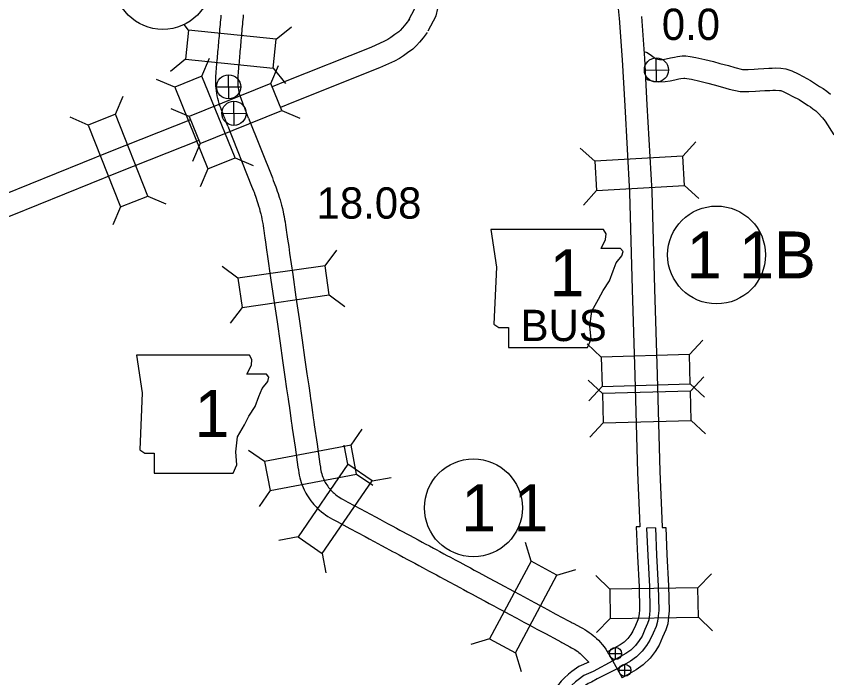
# Model space of a CAD drawing. Extents: x -939622 to -934222, y 1383701 to 1385301.
# Drawn here: x -935812.99 to -935780.19, y 1384283.41 to 1384310.19 of the extents above; entities that cross this region are included whole.
import ezdxf

# ---------------------------------------------------------------- set-up
doc = ezdxf.new("R2010")
doc.units = 0
for name, color, linetype in [('Level 10', 7, 'Continuous'), ('Level 15', 7, 'Continuous'), ('Level 20', 7, 'Continuous'), ('Level 21', 7, 'Continuous'), ('Level 25', 7, 'Continuous'), ('Level 26', 7, 'Continuous'), ('Level 27', 7, 'Continuous')]:
    doc.layers.add(name, color=color, linetype=linetype)

msp = doc.modelspace()

# ---------------------------------------------------------------- linework, layer by layer
at = {"layer": 'Level 10'}
msp.add_line((-935788.987, 1384284.331), (-935788.474, 1384283.414), dxfattribs=at)
for points in [[(-935790.183, 1384314.514), (-935789.254, 1384312.158), (-935788.652, 1384310.636), (-935788.587, 1384310.091)], [(-935804.55, 1384306.055), (-935804.584, 1384306.144), (-935804.615, 1384306.224), (-935804.646, 1384306.304), (-935804.678, 1384306.388), (-935804.711, 1384306.476), (-935804.743, 1384306.566), (-935804.774, 1384306.661), (-935804.803, 1384306.758), (-935804.829, 1384306.858), (-935804.853, 1384306.962), (-935804.872, 1384307.067), (-935804.886, 1384307.17), (-935804.898, 1384307.269), (-935804.906, 1384307.369), (-935804.912, 1384307.47), (-935804.914, 1384307.572), (-935804.913, 1384307.671), (-935804.909, 1384307.769), (-935804.904, 1384307.865), (-935804.896, 1384307.958), (-935804.889, 1384308.048), (-935804.881, 1384308.136), (-935804.873, 1384308.225), (-935804.864, 1384308.313), (-935804.856, 1384308.4), (-935804.848, 1384308.487), (-935804.84, 1384308.574), (-935804.833, 1384308.659), (-935804.825, 1384308.747), (-935804.817, 1384308.836), (-935804.809, 1384308.927), (-935804.801, 1384309.019), (-935804.793, 1384309.109), (-935804.785, 1384309.2), (-935804.777, 1384309.291), (-935804.769, 1384309.384), (-935804.761, 1384309.477), (-935804.752, 1384309.57), (-935804.744, 1384309.663), (-935804.735, 1384309.757), (-935804.726, 1384309.852), (-935804.717, 1384309.946), (-935804.709, 1384310.04), (-935804.7, 1384310.136), (-935804.692, 1384310.232)], [(-935803.71, 1384306.379), (-935803.744, 1384306.468), (-935803.775, 1384306.548), (-935803.806, 1384306.628), (-935803.836, 1384306.706), (-935803.864, 1384306.782), (-935803.891, 1384306.857), (-935803.915, 1384306.929), (-935803.936, 1384307.002), (-935803.955, 1384307.073), (-935803.971, 1384307.142), (-935803.983, 1384307.211), (-935803.993, 1384307.283), (-935804.002, 1384307.358), (-935804.008, 1384307.432), (-935804.012, 1384307.504), (-935804.014, 1384307.576), (-935804.013, 1384307.651), (-935804.01, 1384307.726), (-935804.006, 1384307.804), (-935803.999, 1384307.885), (-935803.992, 1384307.969), (-935803.985, 1384308.056), (-935803.977, 1384308.141), (-935803.968, 1384308.229), (-935803.96, 1384308.317), (-935803.952, 1384308.405), (-935803.944, 1384308.492), (-935803.936, 1384308.581), (-935803.928, 1384308.669), (-935803.921, 1384308.758), (-935803.913, 1384308.848), (-935803.905, 1384308.938), (-935803.897, 1384309.03), (-935803.889, 1384309.122), (-935803.881, 1384309.213), (-935803.873, 1384309.304), (-935803.864, 1384309.396), (-935803.856, 1384309.488), (-935803.848, 1384309.58), (-935803.839, 1384309.673), (-935803.83, 1384309.767), (-935803.821, 1384309.863), (-935803.812, 1384309.96), (-935803.804, 1384310.056), (-935803.795, 1384310.152), (-935803.787, 1384310.247)], [(-935787.691, 1384310.176), (-935787.572, 1384308.477), (-935787.47, 1384306.607), (-935787.276, 1384303.095), (-935787.169, 1384299.154), (-935787.059, 1384295.675), (-935786.95, 1384291.759), (-935786.871, 1384289.857), (-935786.855, 1384289.493), (-935786.705, 1384289.499)], [(-935788.589, 1384310.114), (-935788.47, 1384308.421), (-935788.369, 1384306.557), (-935788.175, 1384303.058), (-935788.068, 1384299.127), (-935787.959, 1384295.648), (-935787.85, 1384291.728), (-935787.772, 1384289.872), (-935787.757, 1384289.526), (-935787.907, 1384289.52)], [(-935787.593, 1384308.765), (-935787.458, 1384308.712), (-935787.28, 1384308.595), (-935787.179, 1384308.51), (-935787.135, 1384308.48), (-935787.101, 1384308.464), (-935787.027, 1384308.444), (-935786.962, 1384308.436), (-935786.825, 1384308.442), (-935786.686, 1384308.465), (-935786.517, 1384308.497), (-935786.353, 1384308.531), (-935786.237, 1384308.553), (-935786.04, 1384308.579), (-935785.893, 1384308.581), (-935785.721, 1384308.563), (-935785.486, 1384308.515), (-935785.133, 1384308.44), (-935784.773, 1384308.351), (-935784.514, 1384308.276), (-935784.17, 1384308.187), (-935783.909, 1384308.109), (-935783.598, 1384308.037), (-935783.374, 1384308.036), (-935783.132, 1384308.049), (-935782.963, 1384308.061), (-935782.746, 1384308.076), (-935782.536, 1384308.085), (-935782.403, 1384308.09), (-935782.256, 1384308.093), (-935782.046, 1384308.084), (-935781.855, 1384308.064), (-935781.603, 1384307.978), (-935781.357, 1384307.851), (-935781.144, 1384307.741), (-935780.853, 1384307.586), (-935780.612, 1384307.427), (-935780.482, 1384307.348), (-935780.336, 1384307.262), (-935780.196, 1384307.15), (-935780.048, 1384307.035)], [(-935787.483, 1384307.648), (-935787.42, 1384307.617), (-935787.197, 1384307.558), (-935786.997, 1384307.534), (-935786.734, 1384307.545), (-935786.529, 1384307.578), (-935786.341, 1384307.614), (-935786.179, 1384307.648), (-935786.093, 1384307.664), (-935785.975, 1384307.68), (-935785.936, 1384307.68), (-935785.857, 1384307.672), (-935785.669, 1384307.634), (-935785.335, 1384307.563), (-935785.006, 1384307.481), (-935784.751, 1384307.408), (-935784.412, 1384307.32), (-935784.14, 1384307.239), (-935783.702, 1384307.137), (-935783.352, 1384307.136), (-935783.075, 1384307.15), (-935782.898, 1384307.164), (-935782.697, 1384307.178), (-935782.5, 1384307.185), (-935782.377, 1384307.19), (-935782.267, 1384307.192), (-935782.111, 1384307.186), (-935782.05, 1384307.179), (-935781.957, 1384307.147), (-935781.769, 1384307.051), (-935781.561, 1384306.943), (-935781.314, 1384306.812), (-935781.093, 1384306.666), (-935780.942, 1384306.575), (-935780.849, 1384306.52), (-935780.754, 1384306.444), (-935780.636, 1384306.352), (-935780.553, 1384306.273), (-935780.369, 1384306.069), (-935780.253, 1384305.939), (-935779.907, 1384305.39)], [(-935803.587, 1384306.062), (-935803.711, 1384306.38)], [(-935804.426, 1384305.736), (-935804.549, 1384306.054)], [(-935803.587, 1384306.062), (-935802.623, 1384303.64), (-935802.585, 1384303.542), (-935802.549, 1384303.449), (-935802.522, 1384303.381), (-935802.487, 1384303.285), (-935802.458, 1384303.205), (-935802.425, 1384303.11), (-935802.39, 1384303.007), (-935802.346, 1384302.866), (-935802.313, 1384302.756), (-935802.282, 1384302.644), (-935802.253, 1384302.534), (-935802.22, 1384302.401), (-935802.19, 1384302.272), (-935802.168, 1384302.171), (-935802.149, 1384302.076), (-935802.127, 1384301.96), (-935802.111, 1384301.864), (-935802.089, 1384301.726), (-935802.076, 1384301.637), (-935802.062, 1384301.537), (-935802.046, 1384301.431), (-935802.035, 1384301.353), (-935802.009, 1384301.17), (-935801.964, 1384300.861), (-935801.926, 1384300.597), (-935801.802, 1384299.734), (-935801.672, 1384298.824), (-935801.545, 1384297.945), (-935801.421, 1384297.082), (-935801.32, 1384296.377), (-935801.225, 1384295.716), (-935801.155, 1384295.232), (-935801.098, 1384294.834), (-935801.08, 1384294.707), (-935801.059, 1384294.561), (-935801, 1384294.152), (-935800.968, 1384293.929), (-935800.945, 1384293.768), (-935800.927, 1384293.645), (-935800.816, 1384292.871), (-935800.7, 1384292.065), (-935800.683, 1384291.943), (-935800.671, 1384291.864), (-935800.658, 1384291.796), (-935800.643, 1384291.731), (-935800.624, 1384291.664), (-935800.606, 1384291.605), (-935800.578, 1384291.53), (-935800.555, 1384291.474), (-935800.527, 1384291.411), (-935800.508, 1384291.373), (-935800.481, 1384291.323), (-935800.456, 1384291.278), (-935800.424, 1384291.227), (-935800.386, 1384291.17), (-935800.348, 1384291.119), (-935800.308, 1384291.068), (-935800.271, 1384291.024), (-935800.208, 1384290.957), (-935800.17, 1384290.919), (-935800.128, 1384290.88), (-935800.072, 1384290.831), (-935800.008, 1384290.781), (-935799.959, 1384290.746), (-935799.9, 1384290.707), (-935799.836, 1384290.669), (-935799.765, 1384290.63), (-935799.571, 1384290.526), (-935799.057, 1384290.249), (-935798.448, 1384289.921), (-935798.28, 1384289.831), (-935798.082, 1384289.725), (-935797.936, 1384289.646), (-935797.775, 1384289.559), (-935797.601, 1384289.465), (-935797.461, 1384289.39), (-935797.333, 1384289.321), (-935797.214, 1384289.257), (-935797.07, 1384289.18), (-935796.901, 1384289.089), (-935796.726, 1384288.995), (-935796.566, 1384288.909), (-935796.439, 1384288.84), (-935796.266, 1384288.748), (-935796.099, 1384288.657), (-935796.003, 1384288.606), (-935795.848, 1384288.522), (-935795.687, 1384288.436), (-935795.561, 1384288.368), (-935795.417, 1384288.29), (-935795.225, 1384288.187), (-935795.043, 1384288.089), (-935794.794, 1384287.955), (-935794.612, 1384287.857), (-935794.46, 1384287.775), (-935794.297, 1384287.688), (-935794.117, 1384287.591)], [(-935804.426, 1384305.736), (-935803.462, 1384303.313), (-935803.423, 1384303.215), (-935803.388, 1384303.123), (-935803.364, 1384303.061), (-935803.331, 1384302.975), (-935803.306, 1384302.904), (-935803.277, 1384302.82), (-935803.246, 1384302.729), (-935803.207, 1384302.603), (-935803.178, 1384302.507), (-935803.15, 1384302.407), (-935803.124, 1384302.31), (-935803.095, 1384302.191), (-935803.068, 1384302.077), (-935803.049, 1384301.987), (-935803.032, 1384301.904), (-935803.013, 1384301.8), (-935802.999, 1384301.717), (-935802.979, 1384301.591), (-935802.967, 1384301.509), (-935802.952, 1384301.409), (-935802.937, 1384301.303), (-935802.926, 1384301.225), (-935802.9, 1384301.042), (-935802.855, 1384300.733), (-935802.817, 1384300.469), (-935802.693, 1384299.606), (-935802.563, 1384298.696), (-935802.436, 1384297.817), (-935802.312, 1384296.954), (-935802.211, 1384296.249), (-935802.116, 1384295.588), (-935802.046, 1384295.104), (-935801.989, 1384294.706), (-935801.971, 1384294.579), (-935801.95, 1384294.433), (-935801.891, 1384294.024), (-935801.859, 1384293.801), (-935801.836, 1384293.64), (-935801.818, 1384293.517), (-935801.707, 1384292.743), (-935801.591, 1384291.937), (-935801.573, 1384291.812), (-935801.558, 1384291.712), (-935801.539, 1384291.61), (-935801.515, 1384291.51), (-935801.487, 1384291.408), (-935801.458, 1384291.316), (-935801.418, 1384291.205), (-935801.382, 1384291.116), (-935801.34, 1384291.025), (-935801.309, 1384290.962), (-935801.269, 1384290.888), (-935801.229, 1384290.817), (-935801.18, 1384290.739), (-935801.123, 1384290.654), (-935801.065, 1384290.575), (-935801.004, 1384290.497), (-935800.944, 1384290.426), (-935800.856, 1384290.331), (-935800.793, 1384290.269), (-935800.728, 1384290.208), (-935800.642, 1384290.135), (-935800.548, 1384290.061), (-935800.47, 1384290.005), (-935800.38, 1384289.946), (-935800.284, 1384289.888), (-935800.194, 1384289.839), (-935799.997, 1384289.733), (-935799.483, 1384289.456), (-935798.875, 1384289.129), (-935798.707, 1384289.039), (-935798.509, 1384288.932), (-935798.362, 1384288.853), (-935798.202, 1384288.767), (-935798.027, 1384288.673), (-935797.887, 1384288.598), (-935797.76, 1384288.529), (-935797.64, 1384288.465), (-935797.497, 1384288.387), (-935797.328, 1384288.297), (-935797.152, 1384288.202), (-935796.992, 1384288.116), (-935796.865, 1384288.048), (-935796.693, 1384287.955), (-935796.525, 1384287.865), (-935796.429, 1384287.813), (-935796.274, 1384287.73), (-935796.114, 1384287.643), (-935795.988, 1384287.576), (-935795.843, 1384287.498), (-935795.652, 1384287.395), (-935795.47, 1384287.297), (-935795.22, 1384287.163), (-935795.038, 1384287.065), (-935794.886, 1384286.983), (-935794.723, 1384286.895), (-935794.544, 1384286.799)], [(-935787.907, 1384289.52), (-935787.858, 1384288.339), (-935787.79, 1384287.093), (-935787.776, 1384286.161), (-935787.788, 1384286.002), (-935787.807, 1384285.854), (-935787.836, 1384285.762), (-935787.933, 1384285.532), (-935788.036, 1384285.304), (-935788.127, 1384285.165), (-935788.247, 1384285.003), (-935788.393, 1384284.859), (-935788.551, 1384284.746), (-935789.06, 1384284.462)], [(-935786.705, 1384289.499), (-935786.659, 1384288.397), (-935786.591, 1384287.134), (-935786.575, 1384286.124), (-935786.594, 1384285.879), (-935786.63, 1384285.598), (-935786.708, 1384285.348), (-935786.834, 1384285.052), (-935786.979, 1384284.728), (-935787.141, 1384284.479), (-935787.339, 1384284.213), (-935787.619, 1384283.937), (-935787.908, 1384283.73), (-935788.474, 1384283.414)], [(-935787.125, 1384289.481), (-935787.485, 1384289.466), (-935787.438, 1384288.359), (-935787.37, 1384287.107), (-935787.356, 1384286.148), (-935787.37, 1384285.959), (-935787.395, 1384285.764), (-935787.441, 1384285.617), (-935787.549, 1384285.364), (-935787.666, 1384285.103), (-935787.782, 1384284.925), (-935787.929, 1384284.726), (-935788.122, 1384284.536), (-935788.326, 1384284.391), (-935788.855, 1384284.095)], [(-935787.125, 1384289.481), (-935787.079, 1384288.377), (-935787.011, 1384287.12), (-935786.995, 1384286.137), (-935787.012, 1384285.922), (-935787.042, 1384285.687), (-935787.102, 1384285.493), (-935787.219, 1384285.22), (-935787.349, 1384284.93), (-935787.486, 1384284.719), (-935787.657, 1384284.489), (-935787.89, 1384284.259), (-935788.133, 1384284.086), (-935788.679, 1384283.781)], [(-935794.117, 1384287.591), (-935793.873, 1384287.46), (-935793.594, 1384287.31), (-935793.424, 1384287.218), (-935793.244, 1384287.121), (-935793.044, 1384287.014), (-935792.866, 1384286.918), (-935792.613, 1384286.782), (-935792.313, 1384286.621), (-935792.019, 1384286.462), (-935791.787, 1384286.338), (-935791.493, 1384286.179), (-935791.151, 1384285.995), (-935790.647, 1384285.724), (-935790.53, 1384285.661), (-935790.491, 1384285.64), (-935790.453, 1384285.62), (-935790.282, 1384285.528), (-935790.161, 1384285.463), (-935790.08, 1384285.419), (-935789.985, 1384285.365), (-935789.903, 1384285.314), (-935789.809, 1384285.252), (-935789.724, 1384285.189), (-935789.651, 1384285.131), (-935789.579, 1384285.07), (-935789.507, 1384285.005), (-935789.432, 1384284.931), (-935789.353, 1384284.848), (-935789.281, 1384284.764), (-935789.204, 1384284.667), (-935789.139, 1384284.578), (-935789.074, 1384284.48), (-935789.018, 1384284.388), (-935788.987, 1384284.331)], [(-935794.544, 1384286.799), (-935794.299, 1384286.667), (-935794.02, 1384286.517), (-935793.85, 1384286.426), (-935793.67, 1384286.329), (-935793.471, 1384286.221), (-935793.292, 1384286.125), (-935793.039, 1384285.989), (-935792.74, 1384285.828), (-935792.446, 1384285.67), (-935792.214, 1384285.545), (-935791.919, 1384285.387), (-935791.578, 1384285.203), (-935791.073, 1384284.932), (-935790.956, 1384284.868), (-935790.918, 1384284.848), (-935790.879, 1384284.827), (-935790.708, 1384284.735), (-935790.587, 1384284.67), (-935790.515, 1384284.631), (-935790.444, 1384284.591), (-935790.391, 1384284.558), (-935790.327, 1384284.515), (-935790.269, 1384284.472), (-935790.221, 1384284.435), (-935790.173, 1384284.393), (-935790.125, 1384284.351), (-935789.817, 1384284.049)], [(-935789.817, 1384284.049), (-935790.227, 1384283.868), (-935790.507, 1384283.673), (-935790.64, 1384283.566), (-935790.818, 1384283.398), (-935790.934, 1384283.28), (-935791.092, 1384283.083), (-935791.215, 1384282.925), (-935791.343, 1384282.714), (-935791.469, 1384282.456), (-935791.531, 1384282.202), (-935791.574, 1384281.948), (-935791.537, 1384281.187), (-935791.396, 1384277.059), (-935791.222, 1384272.789), (-935791.091, 1384268.789), (-935790.976, 1384265.684), (-935790.885, 1384262.506), (-935790.805, 1384259.466)], [(-935788.855, 1384284.095), (-935789.648, 1384283.664), (-935790.02, 1384283.5), (-935790.255, 1384283.337), (-935790.364, 1384283.249), (-935790.524, 1384283.098), (-935790.619, 1384283.001), (-935790.762, 1384282.822), (-935790.869, 1384282.686), (-935790.974, 1384282.512), (-935791.072, 1384282.312), (-935791.119, 1384282.117), (-935791.153, 1384281.922), (-935791.118, 1384281.204), (-935790.976, 1384277.075), (-935790.802, 1384272.805), (-935790.672, 1384268.803), (-935790.556, 1384265.698), (-935790.465, 1384262.517), (-935790.385, 1384259.477)], [(-935788.679, 1384283.781), (-935789.482, 1384283.375), (-935789.715, 1384283.241), (-935789.843, 1384283.185), (-935790.039, 1384283.049), (-935790.127, 1384282.978), (-935790.272, 1384282.841), (-935790.349, 1384282.762), (-935790.48, 1384282.599), (-935790.572, 1384282.481), (-935790.658, 1384282.339), (-935790.731, 1384282.19), (-935790.766, 1384282.045), (-935790.791, 1384281.9), (-935790.758, 1384281.219), (-935790.616, 1384277.088), (-935790.442, 1384272.818), (-935790.312, 1384268.816), (-935790.197, 1384265.71), (-935790.105, 1384262.527), (-935790.025, 1384259.486)]]:
    msp.add_lwpolyline(points, dxfattribs=at)
at = {"layer": 'Level 15'}
for points in [[(-935797.118, 1384310.009), (-935796.852, 1384310.522), (-935796.808, 1384310.7), (-935796.758, 1384310.919), (-935796.703, 1384311.171)], [(-935796.319, 1384309.595), (-935796.003, 1384310.204), (-935795.932, 1384310.493), (-935795.88, 1384310.722), (-935795.802, 1384311.079)], [(-935797.078, 1384310.073), (-935797.224, 1384309.879), (-935797.363, 1384309.715), (-935797.447, 1384309.613), (-935797.505, 1384309.559), (-935797.671, 1384309.444), (-935797.828, 1384309.33), (-935797.95, 1384309.251), (-935798.092, 1384309.171), (-935798.641, 1384308.922), (-935802.103, 1384307.544), (-935802.63, 1384307.33)], [(-935796.359, 1384309.532), (-935796.521, 1384309.316), (-935796.673, 1384309.138), (-935796.789, 1384308.997), (-935796.938, 1384308.857), (-935797.151, 1384308.709), (-935797.319, 1384308.588), (-935797.483, 1384308.481), (-935797.685, 1384308.367), (-935798.288, 1384308.094), (-935801.768, 1384306.709), (-935802.292, 1384306.496)], [(-935805.933, 1384305.992), (-935809.241, 1384304.683), (-935813.5, 1384302.957), (-935817.308, 1384301.444), (-935821.394, 1384299.806), (-935824.073, 1384298.737), (-935824.533, 1384298.537), (-935824.788, 1384298.408), (-935825.067, 1384298.292), (-935825.451, 1384298.098), (-935827.682, 1384296.97), (-935829.731, 1384295.935)], [(-935805.595, 1384305.158), (-935808.906, 1384303.847), (-935813.165, 1384302.121), (-935816.975, 1384300.609), (-935821.06, 1384298.971), (-935823.727, 1384297.906), (-935824.149, 1384297.722), (-935824.411, 1384297.59), (-935824.69, 1384297.473), (-935825.045, 1384297.294), (-935827.276, 1384296.167), (-935829.325, 1384295.131)]]:
    msp.add_lwpolyline(points, dxfattribs=at)
at = {"layer": 'Level 20'}
for p, q in [((-935806.011, 1384309.628), (-935806.192, 1384309.849)), ((-935802.466, 1384309.264), (-935801.852, 1384309.764)), ((-935806.132, 1384308.446), (-935806.747, 1384307.946)), ((-935805.475, 1384307.763), (-935805.166, 1384308.493)), ((-935802.686, 1384307.47), (-935802.377, 1384308.199)), ((-935802.587, 1384308.083), (-935802.087, 1384307.468)), ((-935806.576, 1384307.317), (-935807.305, 1384307.625)), ((-935808.974, 1384306.221), (-935808.66, 1384306.948)), ((-935805.99, 1384306.132), (-935806.719, 1384306.441)), ((-935802.24, 1384306.369), (-935801.511, 1384306.06)), ((-935810.079, 1384305.784), (-935810.806, 1384306.098)), ((-935805.544, 1384305.031), (-935805.853, 1384304.302)), ((-935786.02, 1384304.518), (-935785.492, 1384305.108)), ((-935789.579, 1384304.321), (-935790.169, 1384304.849)), ((-935804.135, 1384304.461), (-935803.406, 1384304.152)), ((-935805.236, 1384304.014), (-935805.544, 1384303.285)), ((-935785.955, 1384303.332), (-935785.365, 1384302.804)), ((-935789.513, 1384303.135), (-935790.041, 1384302.545)), ((-935807.663, 1384302.907), (-935806.936, 1384302.592)), ((-935808.767, 1384302.47), (-935809.082, 1384301.743)), ((-935800.49, 1384300.086), (-935800.015, 1384300.72)), ((-935804.018, 1384299.581), (-935804.652, 1384300.056)), ((-935800.322, 1384298.91), (-935799.688, 1384298.435)), ((-935803.85, 1384298.405), (-935804.325, 1384297.771)), ((-935785.752, 1384296.5), (-935785.21, 1384297.078)), ((-935789.315, 1384296.388), (-935789.892, 1384296.93)), ((-935789.271, 1384294.914), (-935789.846, 1384295.458)), ((-935785.708, 1384295.013), (-935785.164, 1384295.588)), ((-935789.277, 1384295.201), (-935789.819, 1384294.623)), ((-935785.715, 1384295.313), (-935785.138, 1384294.771)), ((-935785.675, 1384293.825), (-935785.1, 1384293.281)), ((-935799.434, 1384292.824), (-935798.987, 1384293.478)), ((-935789.238, 1384293.726), (-935789.782, 1384293.151)), ((-935799.57, 1384292.053), (-935799.715, 1384292.831)), ((-935802.937, 1384292.165), (-935803.591, 1384292.612)), ((-935799.215, 1384291.656), (-935798.561, 1384291.209)), ((-935798.59, 1384291.381), (-935797.811, 1384291.526)), ((-935802.717, 1384290.998), (-935803.164, 1384290.344)), ((-935801.585, 1384289.113), (-935802.364, 1384288.968)), ((-935792.157, 1384288.13), (-935792.386, 1384288.888)), ((-935800.605, 1384288.442), (-935800.46, 1384287.663)), ((-935791.109, 1384287.57), (-935790.351, 1384287.799)), ((-935788.971, 1384287.001), (-935789.54, 1384287.552)), ((-935785.407, 1384287.056), (-935784.856, 1384287.625)), ((-935788.953, 1384285.813), (-935789.504, 1384285.245)), ((-935785.389, 1384285.868), (-935784.82, 1384285.317)), ((-935793.838, 1384284.987), (-935794.596, 1384284.758)), ((-935792.79, 1384284.427), (-935792.561, 1384283.669))]:
    msp.add_line(p, q, dxfattribs=at)
for points in [[(-935806.132, 1384308.446), (-935802.587, 1384308.083), (-935802.466, 1384309.264), (-935806.011, 1384309.628)], [(-935804.135, 1384304.461), (-935805.475, 1384307.763), (-935806.576, 1384307.317), (-935805.236, 1384304.014)], [(-935805.544, 1384305.031), (-935802.24, 1384306.369), (-935802.686, 1384307.47), (-935805.99, 1384306.132)], [(-935807.663, 1384302.907), (-935808.974, 1384306.221), (-935810.079, 1384305.784), (-935808.767, 1384302.47)], [(-935789.513, 1384303.135), (-935785.955, 1384303.332), (-935786.02, 1384304.518), (-935789.579, 1384304.321)], [(-935803.85, 1384298.405), (-935800.322, 1384298.91), (-935800.49, 1384300.086), (-935804.018, 1384299.581)], [(-935785.752, 1384296.5), (-935789.315, 1384296.388), (-935789.277, 1384295.201), (-935785.715, 1384295.313)], [(-935789.238, 1384293.726), (-935785.675, 1384293.825), (-935785.708, 1384295.013), (-935789.271, 1384294.914)], [(-935802.717, 1384290.998), (-935799.215, 1384291.656), (-935799.434, 1384292.824), (-935802.937, 1384292.165)], [(-935800.605, 1384288.442), (-935798.59, 1384291.381), (-935799.57, 1384292.053), (-935801.585, 1384289.113)], [(-935792.79, 1384284.427), (-935791.109, 1384287.57), (-935792.157, 1384288.13), (-935793.838, 1384284.987)], [(-935788.953, 1384285.813), (-935785.389, 1384285.868), (-935785.407, 1384287.056), (-935788.971, 1384287.001)]]:
    msp.add_lwpolyline(points, close=True, dxfattribs=at)
at = {"layer": 'Level 21'}
msp.add_line((-935789.22, 1384301.553), (-935789.22, 1384301.553), dxfattribs=at)
msp.add_line((-935789.22, 1384301.553), (-935789.22, 1384301.553), dxfattribs=at)
for points in [[(-935793.788, 1384301.553), (-935793.559, 1384300.031), (-935793.661, 1384297.721), (-935793.458, 1384297.594), (-935793.077, 1384297.594), (-935793.077, 1384296.782), (-935789.88, 1384296.782), (-935789.727, 1384297.112), (-935789.778, 1384297.645), (-935789.702, 1384298.254), (-935789.423, 1384298.736), (-935789.245, 1384299.092), (-935788.991, 1384299.472), (-935788.839, 1384299.878), (-935788.712, 1384300.208), (-935788.484, 1384300.487), (-935788.433, 1384300.665), (-935788.535, 1384300.792), (-935789.321, 1384300.792), (-935789.144, 1384301.147), (-935789.118, 1384301.376), (-935789.223, 1384301.551)], [(-935808.117, 1384296.467), (-935807.889, 1384294.944), (-935807.99, 1384292.635), (-935807.787, 1384292.508), (-935807.407, 1384292.508), (-935807.407, 1384291.696), (-935804.209, 1384291.696), (-935804.057, 1384292.026), (-935804.108, 1384292.559), (-935804.032, 1384293.168), (-935803.752, 1384293.65), (-935803.575, 1384294.006), (-935803.321, 1384294.386), (-935803.169, 1384294.792), (-935803.042, 1384295.122), (-935802.813, 1384295.401), (-935802.763, 1384295.579), (-935802.864, 1384295.706), (-935803.651, 1384295.706), (-935803.473, 1384296.061), (-935803.448, 1384296.289), (-935803.553, 1384296.465)]]:
    msp.add_lwpolyline(points, close=True, dxfattribs=at)
at = {"layer": 'Level 26'}
for p, q in [((-935787.084, 1384307.524), (-935787.09, 1384308.501)), ((-935787.576, 1384308.01), (-935786.599, 1384308.015)), ((-935804.389, 1384306.841), (-935804.395, 1384307.818)), ((-935804.88, 1384307.327), (-935803.904, 1384307.332)), ((-935804.175, 1384305.769), (-935804.18, 1384306.745)), ((-935804.666, 1384306.254), (-935803.689, 1384306.26)), ((-935788.741, 1384284.15), (-935788.744, 1384284.639)), ((-935788.987, 1384284.393), (-935788.498, 1384284.396)), ((-935788.359, 1384283.473), (-935788.361, 1384283.961)), ((-935788.604, 1384283.716), (-935788.116, 1384283.719))]:
    msp.add_line(p, q, dxfattribs=at)
for centre, radius in [((-935787.087, 1384308.013), 0.488), ((-935804.392, 1384307.329), 0.488), ((-935804.178, 1384306.257), 0.488), ((-935788.742, 1384284.395), 0.244), ((-935788.36, 1384283.717), 0.244)]:
    msp.add_circle(centre, radius, dxfattribs=at)
at = {"layer": 'Level 27'}
for centre in [(-935807.054, 1384311.631), (-935784.652, 1384300.526), (-935794.49, 1384290.29)]:
    msp.add_circle(centre, 1.98, dxfattribs=at)

# ---------------------------------------------------------------- texts
at = {"layer": 'Level 21'}
for s, height, p in [('1', 1.901, (-935791.409, 1384298.855)), ('BUS', 1.2672, (-935792.579, 1384297.04)), ('1', 1.901, (-935805.774, 1384293.159))]:
    msp.add_text(s, height=height, dxfattribs=at).set_placement(p)
at = {"layer": 'Level 25'}
for s, p in [('0.0', (-935786.868, 1384309.226)), ('18.08', (-935800.835, 1384301.995))]:
    msp.add_text(s, height=1.2672, dxfattribs=at).set_placement(p)
at = {"layer": 'Level 27'}
for s, p in [('1 1B', (-935785.863, 1384299.575)), ('1 1', (-935794.986, 1384289.339))]:
    msp.add_text(s, height=1.9008, dxfattribs=at).set_placement(p)

doc.saveas('drawing.dxf')
